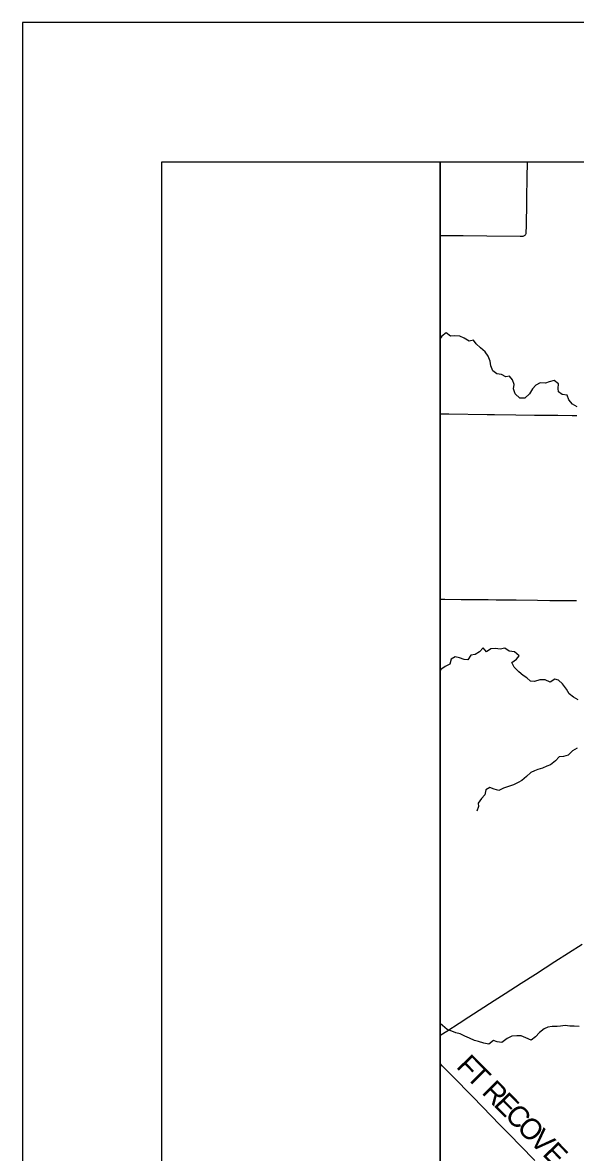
# Model space of a CAD drawing. Extents: x -87 to 2145, y -2128 to 440.
# Drawn here: x 0 to 39.7, y 358.9 to 440 of the extents above; entities that cross this region are included whole.
import ezdxf

# ---------------------------------------------------------------- set-up
doc = ezdxf.new("R2010")
doc.units = 0
for name, color, linetype in [('GM_X_County_Road', 7, 'Continuous'), ('GM_X_Minor_River', 7, 'Continuous'), ('GM_X_State_Route', 7, 'Continuous'), ('GM_X_Township_Road', 7, 'Continuous'), ('GM_X_Township_Road_Text', 7, 'Continuous'), ('SH_Border', 7, 'Continuous'), ('SH_Cut_Line', 7, 'Continuous'), ('SH_Text', 7, 'Continuous')]:
    doc.layers.add(name, color=color, linetype=linetype)

msp = doc.modelspace()

# ---------------------------------------------------------------- linework, layer by layer
at = {"layer": 'GM_X_County_Road'}
for points in [[(30, 424.714), (30.485, 424.71), (31.666, 424.698), (33.355, 424.691), (35.765, 424.652), (35.877, 424.658), (35.966, 424.666), (36.029, 424.683), (36.075, 424.707), (36.107, 424.734), (36.136, 424.769), (36.163, 424.814), (36.18, 424.852), (36.19, 424.903), (36.195, 424.951), (36.205, 425.36), (36.21, 425.835), (36.228, 426.672), (36.241, 427.443), (36.262, 428.82), (36.282, 430)], [(30, 411.907), (30.303, 411.905), (30.627, 411.901), (33.378, 411.863), (33.919, 411.862), (35.439, 411.84), (36.781, 411.813), (37.929, 411.801), (38.469, 411.803), (39.483, 411.787), (39.827, 411.781)], [(30, 398.592), (30.334, 398.585), (31.514, 398.568), (31.891, 398.563), (33.449, 398.556), (34.039, 398.546), (35.466, 398.531), (37.008, 398.506), (37.877, 398.497), (38.861, 398.492), (39.812, 398.484)]]:
    msp.add_lwpolyline(points, dxfattribs=at)
at = {"layer": 'GM_X_Minor_River'}
for points in [[(39.843, 412.4), (39.516, 412.598), (39.242, 412.904), (39.128, 413.248), (38.778, 413.295), (38.501, 413.472), (38.486, 413.723), (38.513, 414.063), (38.187, 414.291), (37.834, 414.188), (37.572, 414.103), (37.202, 414.12), (36.889, 413.966), (36.633, 413.69), (36.416, 413.344), (36.09, 413.029), (35.73, 413.036), (35.385, 413.334), (35.271, 413.688), (35.327, 414.008), (35.203, 414.332), (34.978, 414.607), (34.727, 414.552), (34.41, 414.719), (34.09, 414.776), (33.784, 414.993), (33.641, 415.347), (33.607, 415.689), (33.454, 416.044), (33.229, 416.359), (32.914, 416.637), (32.599, 416.934), (32.404, 417.189), (32.082, 417.125), (31.736, 417.323), (31.408, 417.49), (31.058, 417.498), (30.747, 417.484), (30.431, 417.711), (30.127, 417.486), (30, 417.301)], [(39.915, 391.365), (39.578, 391.553), (39.272, 391.779), (39.089, 392.124), (38.806, 392.501), (38.511, 392.768), (38.252, 392.853), (37.907, 392.63), (37.55, 392.797), (37.17, 392.805), (36.787, 392.683), (36.497, 392.709), (36.231, 392.935), (35.964, 393.1), (35.649, 393.368), (35.315, 393.695), (35.152, 394.049), (35.486, 394.273), (35.672, 394.53), (35.357, 394.797), (34.967, 394.845), (34.651, 395.062), (34.319, 395.009), (33.99, 395.036), (33.659, 395.033), (33.344, 394.798), (33.099, 395.084), (32.843, 394.809), (32.519, 394.615), (32.208, 394.571), (32.001, 394.234), (31.731, 394.26), (31.403, 394.377), (31.084, 394.454), (30.8, 394.279), (30.703, 393.93), (30.369, 393.757), (30.045, 393.543), (30, 393.455)], [(39.846, 387.879), (39.512, 387.705), (39.215, 387.39), (38.863, 387.287), (38.562, 387.253), (38.306, 386.988), (37.929, 386.685), (37.677, 386.59), (37.354, 386.456), (37.031, 386.343), (36.779, 386.258), (36.527, 386.142), (36.211, 385.858), (35.874, 385.565), (35.611, 385.43), (35.287, 385.246), (34.915, 385.133), (34.562, 385.01), (34.228, 384.857), (33.889, 384.934), (33.581, 385.05), (33.288, 384.886), (33.211, 384.547), (32.975, 384.281), (32.748, 383.945), (32.753, 383.694), (32.636, 383.356)], [(40.005, 367.895), (39.645, 367.913), (39.315, 367.929), (38.985, 367.966), (38.664, 367.923), (38.403, 367.898), (38.063, 367.885), (37.741, 367.851), (37.489, 367.736), (37.133, 367.463), (36.856, 367.158), (36.541, 366.924), (36.154, 367.082), (35.826, 367.229), (35.506, 367.226), (35.155, 367.193), (34.821, 367.04), (34.445, 366.737), (34.106, 366.804), (33.837, 366.879), (33.511, 366.626), (33.142, 366.693), (32.764, 366.811), (32.485, 366.897), (32.108, 367.065), (31.781, 367.202), (31.444, 367.369), (31.124, 367.436), (30.856, 367.552), (30.498, 367.669), (30.164, 367.967), (30, 368.107)]]:
    msp.add_lwpolyline(points, dxfattribs=at)
at = {"layer": 'GM_X_State_Route'}
msp.add_lwpolyline([(30, 367.254), (30.063, 367.294), (30.475, 367.564), (31.371, 368.142), (32.074, 368.596), (33.882, 369.758), (34.67, 370.26), (35.827, 371.009), (36.85, 371.662), (38.257, 372.568), (40.202, 373.818)], dxfattribs=at)
at = {"layer": 'GM_X_Township_Road'}
msp.add_lwpolyline([(36.818, 358.28), (35.766, 359.34), (35.045, 360.081), (34.299, 360.842), (33.039, 362.134), (32.33, 362.864), (30.881, 364.339), (30.175, 365.048), (30, 365.227)], dxfattribs=at)
at = {"layer": 'SH_Border'}
for points in [[(10, 430), (30, 430), (30, 10), (10, 10)], [(30, 430), (670, 430), (670, 10), (30, 10)]]:
    msp.add_lwpolyline(points, close=True, dxfattribs=at)
at = {"layer": 'SH_Cut_Line'}
msp.add_lwpolyline([(0, 0), (680, 0), (680, 440), (0, 440)], close=True, dxfattribs=at)
at = {"layer": 'SH_Text'}
msp.add_lwpolyline([(30, 430), (281.801, 430), (281.801, 10), (30, 10)], close=True, dxfattribs=at)

# ---------------------------------------------------------------- texts
at = {"layer": 'GM_X_Township_Road_Text'}
for s, rotation, p in [('F', 314.58844, (31.103, 364.969)), ('T', 314.58938, (31.813, 364.248)), ('R', 314.59037, (32.925, 363.12)), ('E', 314.58938, (33.79, 362.243)), ('C', 314.58741, (34.578, 361.444)), ('O', 314.58871, (35.443, 360.566)), ('V', 314.58871, (36.369, 359.626)), ('E', 314.58786, (37.296, 358.686))]:
    msp.add_text(s, height=1.5, rotation=rotation, dxfattribs=at).set_placement(p)

doc.saveas('drawing.dxf')
